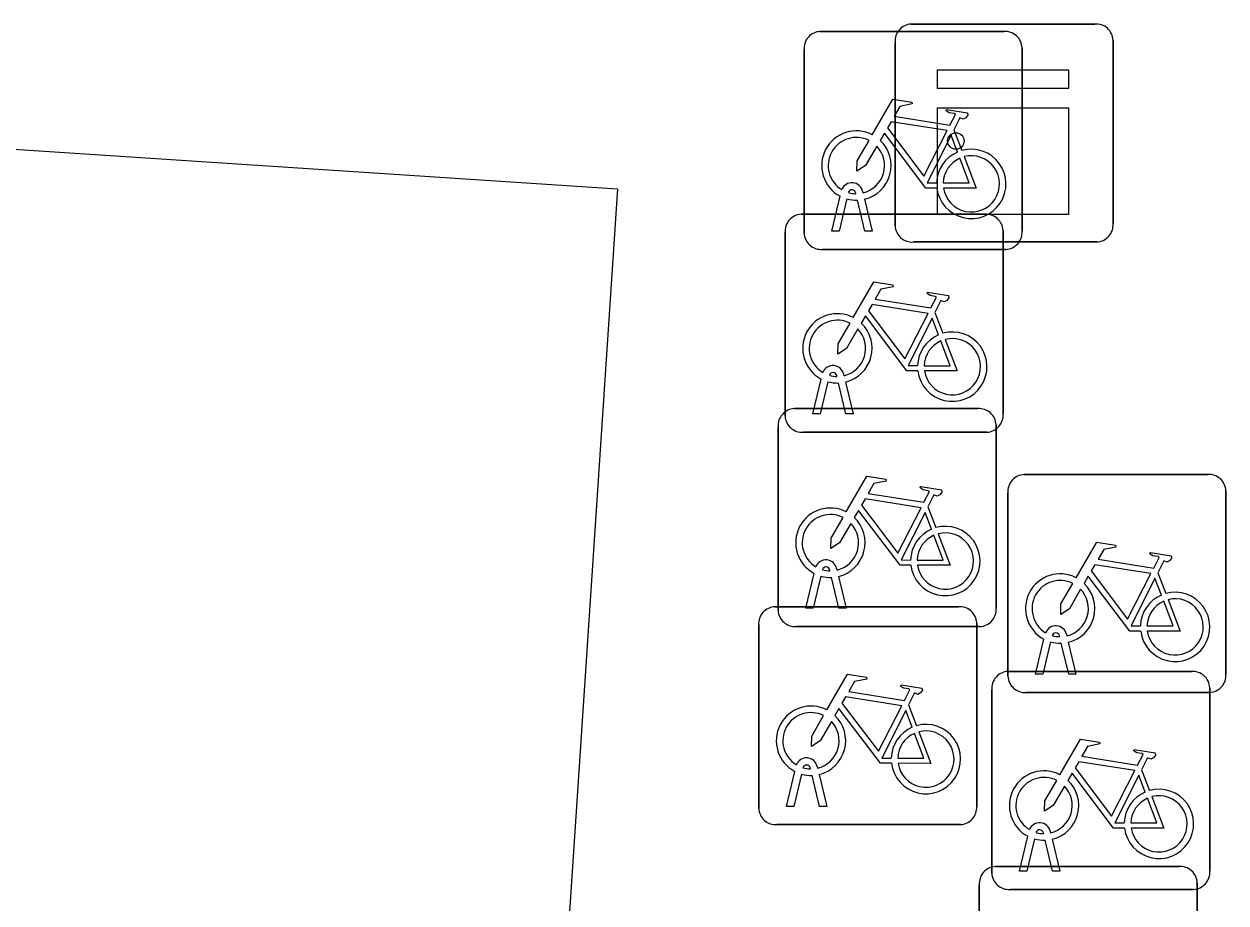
# Model space of a CAD drawing. Extents: x 161848 to 162726, y 385382 to 386521.
# Drawn here: x 162018.35 to 162023.86, y 385628.38 to 385632.41 of the extents above; entities that cross this region are included whole.
import ezdxf

# ---------------------------------------------------------------- set-up
doc = ezdxf.new("R2010")
doc.units = 0
for name, color, linetype in [('IMGEO_Fietsenrek', 7, 'Continuous'), ('IMGEO_Kast', 7, 'Continuous'), ('IMGEO_Voetpad_open', 7, 'Continuous')]:
    doc.layers.add(name, color=color, linetype=linetype)

msp = doc.modelspace()

# ---------------------------------------------------------------- linework, layer by layer
at = {"layer": 'IMGEO_Fietsenrek'}
for p, q in [((162021.9979, 385632.3735), (162022.8388, 385632.3735)), ((162022.8388, 385632.3735), (162021.9979, 385632.3735)), ((162021.9235, 385631.4489), (162021.9235, 385632.2898)), ((162021.9235, 385632.2898), (162021.9235, 385631.4489)), ((162022.9225, 385632.2991), (162022.9225, 385631.4582)), ((162022.9225, 385631.4582), (162022.9225, 385632.2991)), ((162022.6102, 385631.9232), (162022.6465, 385631.828)), ((162022.0505, 385631.4583), (162022.0888, 385631.6183)), ((162022.1192, 385631.6061), (162022.0839, 385631.4583)), ((162022.1609, 385631.6299), (162022.1599, 385631.6342)), ((162022.202, 385631.4583), (162022.1681, 385631.6)), ((162022.1916, 385631.6414), (162022.1934, 385631.6335)), ((162022.2004, 385631.6043), (162022.2354, 385631.4583)), ((162021.9109, 385631.5355), (162022.7518, 385631.5355)), ((162022.7518, 385631.5355), (162021.9109, 385631.5355)), ((162021.8365, 385630.6109), (162021.8365, 385631.4518)), ((162021.8365, 385631.4518), (162021.8365, 385630.6109)), ((162022.0839, 385631.4583), (162022.0505, 385631.4583)), ((162022.2354, 385631.4583), (162022.202, 385631.4583)), ((162022.8355, 385631.4611), (162022.8355, 385630.6202)), ((162022.8355, 385630.6202), (162022.8355, 385631.4611)), ((162022.8481, 385631.3745), (162022.0072, 385631.3745)), ((162022.0072, 385631.3745), (162022.8481, 385631.3745)), ((162022.5232, 385631.0852), (162022.5595, 385630.99)), ((162021.9635, 385630.6203), (162022.0018, 385630.7803)), ((162022.0739, 385630.7919), (162022.0729, 385630.7962)), ((162022.1046, 385630.8034), (162022.1064, 385630.7955)), ((162022.0322, 385630.7681), (162021.9969, 385630.6203)), ((162022.115, 385630.6203), (162022.0811, 385630.762)), ((162022.1134, 385630.7663), (162022.1484, 385630.6203)), ((162021.8789, 385630.6445), (162022.7198, 385630.6445)), ((162022.7198, 385630.6445), (162021.8789, 385630.6445)), ((162021.9969, 385630.6203), (162021.9635, 385630.6203)), ((162022.1484, 385630.6203), (162022.115, 385630.6203)), ((162021.8045, 385629.7199), (162021.8045, 385630.5608)), ((162021.8045, 385630.5608), (162021.8045, 385629.7199)), ((162022.8035, 385630.5701), (162022.8035, 385629.7292)), ((162022.8035, 385629.7292), (162022.8035, 385630.5701)), ((162022.7611, 385630.5365), (162021.9202, 385630.5365)), ((162021.9202, 385630.5365), (162022.7611, 385630.5365)), ((162022.9319, 385630.3425), (162023.7728, 385630.3425)), ((162023.7728, 385630.3425), (162022.9319, 385630.3425)), ((162022.8575, 385629.4179), (162022.8575, 385630.2588)), ((162022.8575, 385630.2588), (162022.8575, 385629.4179)), ((162023.8565, 385630.2681), (162023.8565, 385629.4272)), ((162023.8565, 385629.4272), (162023.8565, 385630.2681)), ((162022.4912, 385630.1942), (162022.5275, 385630.099)), ((162022.0419, 385629.9009), (162022.0409, 385629.9052)), ((162022.0726, 385629.9124), (162022.0744, 385629.9045)), ((162023.5442, 385629.8922), (162023.5805, 385629.797)), ((162021.9315, 385629.7293), (162021.9698, 385629.8893)), ((162022.0002, 385629.8771), (162021.9649, 385629.7293)), ((162022.083, 385629.7293), (162022.0491, 385629.871)), ((162022.0814, 385629.8753), (162022.1164, 385629.7293)), ((162021.7899, 385629.7365), (162022.6308, 385629.7365)), ((162022.6308, 385629.7365), (162021.7899, 385629.7365)), ((162021.9649, 385629.7293), (162021.9315, 385629.7293)), ((162022.1164, 385629.7293), (162022.083, 385629.7293)), ((162021.7155, 385628.8119), (162021.7155, 385629.6528)), ((162021.7155, 385629.6528), (162021.7155, 385628.8119)), ((162022.7291, 385629.6455), (162021.8882, 385629.6455)), ((162021.8882, 385629.6455), (162022.7291, 385629.6455)), ((162022.7145, 385629.6621), (162022.7145, 385628.8212)), ((162022.7145, 385628.8212), (162022.7145, 385629.6621)), ((162022.9845, 385629.4273), (162023.0228, 385629.5873)), ((162023.0532, 385629.5751), (162023.0179, 385629.4273)), ((162023.0949, 385629.5989), (162023.0939, 385629.6032)), ((162023.136, 385629.4273), (162023.1021, 385629.569)), ((162023.1256, 385629.6104), (162023.1274, 385629.6025)), ((162023.1344, 385629.5733), (162023.1694, 385629.4273)), ((162022.8579, 385629.4395), (162023.6988, 385629.4395)), ((162023.6988, 385629.4395), (162022.8579, 385629.4395)), ((162023.0179, 385629.4273), (162022.9845, 385629.4273)), ((162023.1694, 385629.4273), (162023.136, 385629.4273)), ((162022.7835, 385628.5149), (162022.7835, 385629.3558)), ((162022.7835, 385629.3558), (162022.7835, 385628.5149)), ((162023.7821, 385629.3435), (162022.9412, 385629.3435)), ((162022.9412, 385629.3435), (162023.7821, 385629.3435)), ((162023.7825, 385629.3651), (162023.7825, 385628.5242)), ((162023.7825, 385628.5242), (162023.7825, 385629.3651)), ((162022.4022, 385629.2862), (162022.4385, 385629.191)), ((162021.8425, 385628.8213), (162021.8808, 385628.9813)), ((162021.9112, 385628.9691), (162021.8759, 385628.8213)), ((162021.9529, 385628.9929), (162021.9519, 385628.9972)), ((162021.994, 385628.8213), (162021.9601, 385628.963)), ((162021.9836, 385629.0044), (162021.9854, 385628.9965)), ((162021.9924, 385628.9673), (162022.0274, 385628.8213)), ((162023.4702, 385628.9892), (162023.5065, 385628.894)), ((162021.8759, 385628.8213), (162021.8425, 385628.8213)), ((162022.0274, 385628.8213), (162021.994, 385628.8213)), ((162022.6401, 385628.7375), (162021.7992, 385628.7375)), ((162021.7992, 385628.7375), (162022.6401, 385628.7375)), ((162022.9105, 385628.5243), (162022.9488, 385628.6843)), ((162023.0209, 385628.6959), (162023.0199, 385628.7002)), ((162023.0516, 385628.7074), (162023.0534, 385628.6995)), ((162022.9792, 385628.6721), (162022.9439, 385628.5243)), ((162023.062, 385628.5243), (162023.0281, 385628.666)), ((162023.0604, 385628.6703), (162023.0954, 385628.5243)), ((162022.8009, 385628.5455), (162023.6418, 385628.5455)), ((162023.6418, 385628.5455), (162022.8009, 385628.5455)), ((162022.9439, 385628.5243), (162022.9105, 385628.5243)), ((162023.0954, 385628.5243), (162023.062, 385628.5243)), ((162022.7265, 385627.6209), (162022.7265, 385628.4618)), ((162022.7265, 385628.4618), (162022.7265, 385627.6209)), ((162023.7255, 385628.4711), (162023.7255, 385627.6302)), ((162023.7255, 385627.6302), (162023.7255, 385628.4711)), ((162023.7081, 385628.4405), (162022.8672, 385628.4405)), ((162022.8672, 385628.4405), (162023.7081, 385628.4405))]:
    msp.add_line(p, q, dxfattribs=at)
for points in [[(162022.2361, 385631.9002), (162022.3308, 385632.0637), (162022.417, 385632.0499), (162022.4187, 385632.0412), (162022.3626, 385632.0303), (162022.3364, 385631.985), (162022.5916, 385631.9442)], [(162022.5916, 385631.9442), (162022.6166, 385631.993), (162022.6115, 385631.997), (162022.5883, 385632.0007), (162022.5756, 385632.0082), (162022.5746, 385632.0113), (162022.5768, 385632.0159), (162022.6716, 385632.0008), (162022.6739, 385631.9905), (162022.6645, 385631.9781), (162022.6521, 385631.9717), (162022.6376, 385631.9779), (162022.6102, 385631.9232)], [(162022.5787, 385631.919), (162022.3219, 385631.96), (162022.3052, 385631.9312), (162022.4722, 385631.7109), (162022.5787, 385631.919)], [(162022.2568, 385631.8477), (162022.2052, 385631.7585), (162022.1653, 385631.7325), (162022.1665, 385631.78), (162022.221, 385631.8742)], [(162022.5318, 385631.6555), (162022.4821, 385631.6556), (162022.2914, 385631.9073), (162022.2724, 385631.8745)], [(162022.6267, 385631.821), (162022.5974, 385631.8978), (162022.488, 385631.6797), (162022.5307, 385631.6796)], [(162022.5607, 385631.6795), (162022.6806, 385631.6793), (162022.6374, 385631.7929)], [(162022.6572, 385631.7998), (162022.7122, 385631.6552), (162022.5621, 385631.6555)], [(162022.1491, 385631.0622), (162022.2438, 385631.2257), (162022.33, 385631.2119), (162022.3317, 385631.2032), (162022.2756, 385631.1923), (162022.2494, 385631.147), (162022.5046, 385631.1062)], [(162022.5046, 385631.1062), (162022.5296, 385631.155), (162022.5245, 385631.159), (162022.5013, 385631.1627), (162022.4886, 385631.1702), (162022.4876, 385631.1733), (162022.4898, 385631.1779), (162022.5846, 385631.1628), (162022.5869, 385631.1525), (162022.5775, 385631.1401), (162022.5651, 385631.1337), (162022.5506, 385631.1399), (162022.5232, 385631.0852)], [(162022.4917, 385631.081), (162022.2349, 385631.122), (162022.2182, 385631.0932), (162022.3852, 385630.8729), (162022.4917, 385631.081)], [(162022.4448, 385630.8175), (162022.3951, 385630.8176), (162022.2044, 385631.0693), (162022.1854, 385631.0365)], [(162022.5397, 385630.983), (162022.5104, 385631.0598), (162022.401, 385630.8417), (162022.4437, 385630.8416)], [(162022.1698, 385631.0097), (162022.1182, 385630.9205), (162022.0783, 385630.8945), (162022.0795, 385630.942), (162022.134, 385631.0362)], [(162022.4737, 385630.8415), (162022.5936, 385630.8413), (162022.5504, 385630.9549)], [(162022.5702, 385630.9618), (162022.6252, 385630.8172), (162022.4751, 385630.8175)], [(162022.1171, 385630.1712), (162022.2118, 385630.3347), (162022.298, 385630.3209), (162022.2997, 385630.3122), (162022.2436, 385630.3013), (162022.2174, 385630.256), (162022.4726, 385630.2152)], [(162022.4726, 385630.2152), (162022.4976, 385630.264), (162022.4925, 385630.268), (162022.4693, 385630.2717), (162022.4566, 385630.2792), (162022.4556, 385630.2823), (162022.4578, 385630.2869), (162022.5526, 385630.2718), (162022.5549, 385630.2615), (162022.5455, 385630.2491), (162022.5331, 385630.2427), (162022.5186, 385630.2489), (162022.4912, 385630.1942)], [(162022.4597, 385630.19), (162022.2029, 385630.231), (162022.1862, 385630.2022), (162022.3532, 385629.9819), (162022.4597, 385630.19)], [(162022.4128, 385629.9265), (162022.3631, 385629.9266), (162022.1724, 385630.1783), (162022.1534, 385630.1455)], [(162022.5077, 385630.092), (162022.4784, 385630.1688), (162022.369, 385629.9507), (162022.4117, 385629.9506)], [(162022.1378, 385630.1187), (162022.0862, 385630.0295), (162022.0463, 385630.0035), (162022.0475, 385630.051), (162022.102, 385630.1452)], [(162022.4417, 385629.9505), (162022.5616, 385629.9503), (162022.5184, 385630.0639)], [(162022.5382, 385630.0708), (162022.5932, 385629.9262), (162022.4431, 385629.9265)], [(162023.1701, 385629.8692), (162023.2648, 385630.0327), (162023.351, 385630.0189), (162023.3527, 385630.0102), (162023.2966, 385629.9993), (162023.2704, 385629.954), (162023.5256, 385629.9132)], [(162023.5256, 385629.9132), (162023.5506, 385629.962), (162023.5455, 385629.966), (162023.5223, 385629.9697), (162023.5096, 385629.9772), (162023.5086, 385629.9803), (162023.5108, 385629.9849), (162023.6056, 385629.9698), (162023.6079, 385629.9595), (162023.5985, 385629.9471), (162023.5861, 385629.9407), (162023.5716, 385629.9469), (162023.5442, 385629.8922)], [(162023.5127, 385629.888), (162023.2559, 385629.929), (162023.2392, 385629.9002), (162023.4062, 385629.6799), (162023.5127, 385629.888)], [(162023.1908, 385629.8167), (162023.1392, 385629.7275), (162023.0993, 385629.7015), (162023.1005, 385629.749), (162023.155, 385629.8432)], [(162023.4658, 385629.6245), (162023.4161, 385629.6246), (162023.2254, 385629.8763), (162023.2064, 385629.8435)], [(162023.5607, 385629.79), (162023.5314, 385629.8668), (162023.422, 385629.6487), (162023.4647, 385629.6486)], [(162023.4947, 385629.6485), (162023.6146, 385629.6483), (162023.5714, 385629.7619)], [(162023.5912, 385629.7688), (162023.6462, 385629.6242), (162023.4961, 385629.6245)], [(162022.0281, 385629.2632), (162022.1228, 385629.4267), (162022.209, 385629.4129), (162022.2107, 385629.4042), (162022.1546, 385629.3933), (162022.1284, 385629.348), (162022.3836, 385629.3072)], [(162022.3836, 385629.3072), (162022.4086, 385629.356), (162022.4035, 385629.36), (162022.3803, 385629.3637), (162022.3676, 385629.3712), (162022.3666, 385629.3743), (162022.3688, 385629.3789), (162022.4636, 385629.3638), (162022.4659, 385629.3535), (162022.4565, 385629.3411), (162022.4441, 385629.3347), (162022.4296, 385629.3409), (162022.4022, 385629.2862)], [(162022.3707, 385629.282), (162022.1139, 385629.323), (162022.0972, 385629.2942), (162022.2642, 385629.0739), (162022.3707, 385629.282)], [(162022.0488, 385629.2107), (162021.9972, 385629.1215), (162021.9573, 385629.0955), (162021.9585, 385629.143), (162022.013, 385629.2372)], [(162022.3238, 385629.0185), (162022.2741, 385629.0186), (162022.0834, 385629.2703), (162022.0644, 385629.2375)], [(162022.4187, 385629.184), (162022.3894, 385629.2608), (162022.28, 385629.0427), (162022.3227, 385629.0426)], [(162022.3527, 385629.0425), (162022.4726, 385629.0423), (162022.4294, 385629.1559)], [(162022.4492, 385629.1628), (162022.5042, 385629.0182), (162022.3541, 385629.0185)], [(162023.0961, 385628.9662), (162023.1908, 385629.1297), (162023.277, 385629.1159), (162023.2787, 385629.1072), (162023.2226, 385629.0963), (162023.1964, 385629.051), (162023.4516, 385629.0102)], [(162023.4516, 385629.0102), (162023.4766, 385629.059), (162023.4715, 385629.063), (162023.4483, 385629.0667), (162023.4356, 385629.0742), (162023.4346, 385629.0773), (162023.4368, 385629.0819), (162023.5316, 385629.0668), (162023.5339, 385629.0565), (162023.5245, 385629.0441), (162023.5121, 385629.0377), (162023.4976, 385629.0439), (162023.4702, 385628.9892)], [(162023.4387, 385628.985), (162023.1819, 385629.026), (162023.1652, 385628.9972), (162023.3322, 385628.7769), (162023.4387, 385628.985)], [(162023.3918, 385628.7215), (162023.3421, 385628.7216), (162023.1514, 385628.9733), (162023.1324, 385628.9405)], [(162023.4867, 385628.887), (162023.4574, 385628.9638), (162023.348, 385628.7457), (162023.3907, 385628.7456)], [(162023.1168, 385628.9137), (162023.0652, 385628.8245), (162023.0253, 385628.7985), (162023.0265, 385628.846), (162023.081, 385628.9402)], [(162023.4207, 385628.7455), (162023.5406, 385628.7453), (162023.4974, 385628.8589)], [(162023.5172, 385628.8658), (162023.5722, 385628.7212), (162023.4221, 385628.7215)]]:
    msp.add_lwpolyline(points, dxfattribs=at)
for centre, radius, start, end in [((162022.0012, 385632.2956), 0.0779, 92.4484, 184.2845), ((162022.0012, 385632.2956), 0.0779, 92.4484, 184.2845), ((162022.8446, 385632.2958), 0.0779, 2.4484, 94.2845), ((162022.8446, 385632.2958), 0.0779, 2.4484, 94.2845), ((162022.1631, 385631.7589), 0.159, 62.6766, 242.1369), ((162022.1631, 385631.7589), 0.129, 63.3192, 238.903), ((162022.1631, 385631.7589), 0.159, 283.5766, 46.6042), ((162022.1631, 385631.7589), 0.129, 283.6043, 43.4302), ((162022.6897, 385631.6749), 0.159, 113.3408, 178.3217), ((162022.6897, 385631.6749), 0.159, 187.0065, 105.7708), ((162022.6897, 385631.6749), 0.129, 113.923, 177.9556), ((162022.6897, 385631.6749), 0.129, 188.6715, 104.5883), ((162022.1429, 385631.6303), 0.0499, 12.8025, 158.6934), ((162022.1631, 385631.7589), 0.159, 253.9967, 271.7867), ((162022.1429, 385631.6303), 0.0174, 12.8025, 163.4502), ((162022.1631, 385631.7589), 0.129, 253.415, 269.0204), ((162021.9142, 385631.4576), 0.0779, 92.4484, 184.2845), ((162021.9142, 385631.4576), 0.0779, 92.4484, 184.2845), ((162022.7576, 385631.4578), 0.0779, 2.4484, 94.2845), ((162022.7576, 385631.4578), 0.0779, 2.4484, 94.2845), ((162022.0014, 385631.4522), 0.0779, 182.4484, 274.2845), ((162022.0014, 385631.4522), 0.0779, 182.4484, 274.2845), ((162022.8448, 385631.4524), 0.0779, 272.4484, 4.2845), ((162022.8448, 385631.4524), 0.0779, 272.4484, 4.2845), ((162022.0761, 385630.9209), 0.159, 62.6766, 242.1369), ((162022.0761, 385630.9209), 0.129, 63.3192, 238.903), ((162022.0761, 385630.9209), 0.129, 283.6043, 43.4302), ((162022.0761, 385630.9209), 0.159, 283.5766, 46.6042), ((162022.6027, 385630.8369), 0.159, 187.0065, 105.7708), ((162022.6027, 385630.8369), 0.159, 113.3408, 178.3217), ((162022.6027, 385630.8369), 0.129, 113.923, 177.9556), ((162022.6027, 385630.8369), 0.129, 188.6715, 104.5883), ((162022.0559, 385630.7923), 0.0499, 12.8025, 158.6934), ((162022.0559, 385630.7923), 0.0174, 12.8025, 163.4502), ((162022.0761, 385630.9209), 0.129, 253.415, 269.0204), ((162022.0761, 385630.9209), 0.159, 253.9967, 271.7867), ((162021.8822, 385630.5666), 0.0779, 92.4484, 184.2845), ((162021.8822, 385630.5666), 0.0779, 92.4484, 184.2845), ((162021.9144, 385630.6142), 0.0779, 182.4484, 274.2845), ((162021.9144, 385630.6142), 0.0779, 182.4484, 274.2845), ((162022.7256, 385630.5668), 0.0779, 2.4484, 94.2845), ((162022.7256, 385630.5668), 0.0779, 2.4484, 94.2845), ((162022.7578, 385630.6144), 0.0779, 272.4484, 4.2845), ((162022.7578, 385630.6144), 0.0779, 272.4484, 4.2845), ((162022.9352, 385630.2646), 0.0779, 92.4484, 184.2845), ((162022.9352, 385630.2646), 0.0779, 92.4484, 184.2845), ((162023.7786, 385630.2648), 0.0779, 2.4484, 94.2845), ((162023.7786, 385630.2648), 0.0779, 2.4484, 94.2845), ((162022.0441, 385630.0299), 0.159, 62.6766, 242.1369), ((162022.0441, 385630.0299), 0.129, 63.3192, 238.903), ((162022.0441, 385630.0299), 0.129, 283.6043, 43.4302), ((162022.0441, 385630.0299), 0.159, 283.5766, 46.6042), ((162022.5707, 385629.9459), 0.159, 113.3408, 178.3217), ((162022.5707, 385629.9459), 0.159, 187.0065, 105.7708), ((162022.5707, 385629.9459), 0.129, 113.923, 177.9556), ((162022.5707, 385629.9459), 0.129, 188.6715, 104.5883), ((162022.0239, 385629.9013), 0.0499, 12.8025, 158.6934), ((162022.0239, 385629.9013), 0.0174, 12.8025, 163.4502), ((162022.0441, 385630.0299), 0.129, 253.415, 269.0204), ((162022.0441, 385630.0299), 0.159, 253.9967, 271.7867), ((162023.0971, 385629.7279), 0.159, 62.6766, 242.1369), ((162023.0971, 385629.7279), 0.129, 63.3192, 238.903), ((162023.0971, 385629.7279), 0.159, 283.5766, 46.6042), ((162023.0971, 385629.7279), 0.129, 283.6043, 43.4302), ((162023.6237, 385629.6439), 0.159, 113.3408, 178.3217), ((162023.6237, 385629.6439), 0.159, 187.0065, 105.7708), ((162021.7932, 385629.6586), 0.0779, 92.4484, 184.2845), ((162021.7932, 385629.6586), 0.0779, 92.4484, 184.2845), ((162022.6366, 385629.6588), 0.0779, 2.4484, 94.2845), ((162022.6366, 385629.6588), 0.0779, 2.4484, 94.2845), ((162022.7258, 385629.7234), 0.0779, 272.4484, 4.2845), ((162022.7258, 385629.7234), 0.0779, 272.4484, 4.2845), ((162023.6237, 385629.6439), 0.129, 113.923, 177.9556), ((162023.6237, 385629.6439), 0.129, 188.6715, 104.5883), ((162021.8824, 385629.7232), 0.0779, 182.4484, 274.2845), ((162021.8824, 385629.7232), 0.0779, 182.4484, 274.2845), ((162023.0769, 385629.5993), 0.0499, 12.8025, 158.6934), ((162023.0769, 385629.5993), 0.0174, 12.8025, 163.4502), ((162023.0971, 385629.7279), 0.159, 253.9967, 271.7867), ((162023.0971, 385629.7279), 0.129, 253.415, 269.0204), ((162022.8612, 385629.3616), 0.0779, 92.4484, 184.2845), ((162022.8612, 385629.3616), 0.0779, 92.4484, 184.2845), ((162022.9354, 385629.4212), 0.0779, 182.4484, 274.2845), ((162022.9354, 385629.4212), 0.0779, 182.4484, 274.2845), ((162023.7046, 385629.3618), 0.0779, 2.4484, 94.2845), ((162023.7046, 385629.3618), 0.0779, 2.4484, 94.2845), ((162023.7788, 385629.4214), 0.0779, 272.4484, 4.2845), ((162023.7788, 385629.4214), 0.0779, 272.4484, 4.2845), ((162021.9551, 385629.1219), 0.159, 62.6766, 242.1369), ((162021.9551, 385629.1219), 0.129, 63.3192, 238.903), ((162021.9551, 385629.1219), 0.159, 283.5766, 46.6042), ((162021.9551, 385629.1219), 0.129, 283.6043, 43.4302), ((162022.4817, 385629.0379), 0.159, 113.3408, 178.3217), ((162022.4817, 385629.0379), 0.159, 187.0065, 105.7708), ((162022.4817, 385629.0379), 0.129, 113.923, 177.9556), ((162022.4817, 385629.0379), 0.129, 188.6715, 104.5883), ((162021.9349, 385628.9933), 0.0499, 12.8025, 158.6934), ((162021.9349, 385628.9933), 0.0174, 12.8025, 163.4502), ((162021.9551, 385629.1219), 0.159, 253.9967, 271.7867), ((162021.9551, 385629.1219), 0.129, 253.415, 269.0204), ((162023.0231, 385628.8249), 0.159, 62.6766, 242.1369), ((162023.0231, 385628.8249), 0.129, 63.3192, 238.903), ((162023.0231, 385628.8249), 0.129, 283.6043, 43.4302), ((162023.0231, 385628.8249), 0.159, 283.5766, 46.6042), ((162023.5497, 385628.7409), 0.159, 187.0065, 105.7708), ((162023.5497, 385628.7409), 0.159, 113.3408, 178.3217), ((162023.5497, 385628.7409), 0.129, 113.923, 177.9556), ((162023.5497, 385628.7409), 0.129, 188.6715, 104.5883), ((162021.7934, 385628.8152), 0.0779, 182.4484, 274.2845), ((162021.7934, 385628.8152), 0.0779, 182.4484, 274.2845), ((162022.6368, 385628.8154), 0.0779, 272.4484, 4.2845), ((162022.6368, 385628.8154), 0.0779, 272.4484, 4.2845), ((162023.0029, 385628.6963), 0.0499, 12.8025, 158.6934), ((162023.0029, 385628.6963), 0.0174, 12.8025, 163.4502), ((162023.0231, 385628.8249), 0.129, 253.415, 269.0204), ((162023.0231, 385628.8249), 0.159, 253.9967, 271.7867), ((162022.8042, 385628.4676), 0.0779, 92.4484, 184.2845), ((162022.8042, 385628.4676), 0.0779, 92.4484, 184.2845), ((162022.8614, 385628.5182), 0.0779, 182.4484, 274.2845), ((162022.8614, 385628.5182), 0.0779, 182.4484, 274.2845), ((162023.6476, 385628.4678), 0.0779, 2.4484, 94.2845), ((162023.6476, 385628.4678), 0.0779, 2.4484, 94.2845), ((162023.7048, 385628.5184), 0.0779, 272.4484, 4.2845), ((162023.7048, 385628.5184), 0.0779, 272.4484, 4.2845)]:
    msp.add_arc(centre, radius, start, end, dxfattribs=at)
at = {"layer": 'IMGEO_Kast'}
for p, q in [((162022.4149, 385632.4075), (162023.2558, 385632.4075)), ((162023.2558, 385632.4075), (162022.4149, 385632.4075)), ((162022.3405, 385631.4829), (162022.3405, 385632.3238)), ((162022.3405, 385632.3238), (162022.3405, 385631.4829)), ((162023.3395, 385632.3331), (162023.3395, 385631.4922)), ((162023.3395, 385631.4922), (162023.3395, 385632.3331)), ((162023.2651, 385631.4085), (162022.4242, 385631.4085)), ((162022.4242, 385631.4085), (162023.2651, 385631.4085))]:
    msp.add_line(p, q, dxfattribs=at)
for points in [[(162022.5353, 385632.198), (162023.1353, 385632.198), (162023.1353, 385632.1125), (162022.5353, 385632.1125), (162022.5353, 385632.198)], [(162022.5353, 385632.0233), (162023.1353, 385632.0233), (162023.1353, 385631.5343), (162022.5353, 385631.5343), (162022.5353, 385632.0233)]]:
    msp.add_lwpolyline(points, dxfattribs=at)
msp.add_circle((162022.619, 385631.8717), 0.0377, dxfattribs=at)
for centre, start, end in [((162022.4182, 385632.3296), 92.4484, 184.2845), ((162022.4182, 385632.3296), 92.4484, 184.2845), ((162023.2616, 385632.3298), 2.4484, 94.2845), ((162023.2616, 385632.3298), 2.4484, 94.2845), ((162023.2618, 385631.4864), 272.4484, 4.2845), ((162023.2618, 385631.4864), 272.4484, 4.2845), ((162022.4184, 385631.4862), 182.4484, 274.2845), ((162022.4184, 385631.4862), 182.4484, 274.2845)]:
    msp.add_arc(centre, 0.0779, start, end, dxfattribs=at)
at = {"layer": 'IMGEO_Voetpad_open'}
msp.add_lwpolyline([(162017.093, 385631.914), (162021.069, 385631.652), (162020.267, 385619.569), (162016.256, 385619.841)], dxfattribs=at)

doc.saveas('drawing.dxf')
